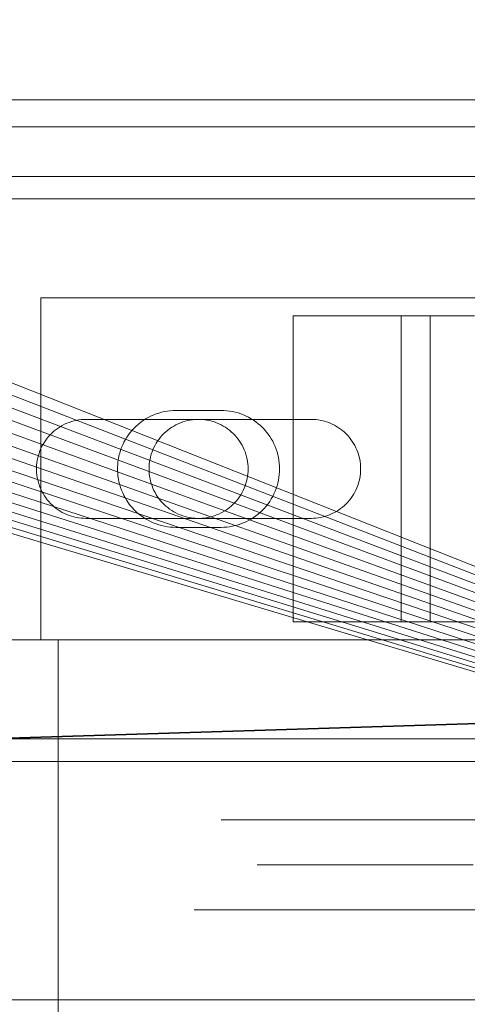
# Model space of a CAD drawing. Header units: millimetres. Extents: x -2233 to 61924, y -68080 to 6847.
# Tile 558 of 656: x 24178 to 24227, y -17791 to -17681. Entities that reach past the tile are written whole.
import ezdxf

# ---------------------------------------------------------------- set-up
doc = ezdxf.new("R2010")
doc.units = ezdxf.units.MM
for name, color, linetype, lineweight in [('superior_briquetadora', 7, 'Continuous', 0), ('superior_C02', 7, 'Continuous', 0), ('superior_C05', 7, 'Continuous', 0)]:
    doc.layers.add(name, color=color, linetype=linetype, lineweight=lineweight)

msp = doc.modelspace()

# ---------------------------------------------------------------- linework, layer by layer
at = {"layer": 'superior_briquetadora'}
for p, q in [((24072.067, -17680), (24350.067, -17790)), ((24350.067, -17790), (24071.962, -17682.156)), ((24350.067, -17790), (24071.645, -17684.292)), ((24350.067, -17790), (24071.12, -17686.386)), ((24350.067, -17790), (24070.393, -17688.419)), ((24350.067, -17790), (24069.47, -17690.371)), ((24350.067, -17790), (24068.36, -17692.223)), ((24350.067, -17790), (24067.074, -17693.957)), ((24065.624, -17695.556), (24350.067, -17790)), ((24064.024, -17697.006), (24350.067, -17790)), ((24062.29, -17698.292), (24350.067, -17790)), ((24060.438, -17699.402), (24350.067, -17790)), ((24056.454, -17701.053), (24350.067, -17790)), ((24058.487, -17700.325), (24350.067, -17790)), ((24054.359, -17701.577), (24350.067, -17790)), ((24350.067, -17790), (23870.067, -17790)), ((25830.067, -17790), (23870.067, -17790)), ((23954.067, -17790), (24230.067, -17790)), ((23954.067, -17790), (25456.734, -17790)), ((24230.067, -17790), (24150.067, -17790)), ((24350.067, -17790), (24150.067, -17790))]:
    msp.add_line(p, q, dxfattribs=at)
at = {"layer": 'superior_C02'}
for p, q in [((24379.243, -17690), (23959.241, -17690)), ((24394.146, -17690), (23974.144, -17690)), ((23975.038, -17690), (24395.04, -17690)), ((23959.241, -17693), (24379.243, -17693)), ((24394.146, -17693), (23974.144, -17693)), ((15575.415, -17750), (24634.01, -17750)), ((24635.508, -17750), (15576.913, -17750)), ((23830.921, -17771.702), (24524.933, -17750)), ((24526.711, -17750), (23832.7, -17771.702)), ((24174.346, -17750), (24181.982, -17750)), ((24181.982, -17750), (24174.531, -17750)), ((24181.982, -17750), (24181.982, -18250))]:
    msp.add_line(p, q, dxfattribs=at)
at = {"layer": 'superior_C05'}
for p, q in [((24135.067, -17698.5), (24365.067, -17698.5)), ((24160.067, -17701), (24340.067, -17701)), ((24180.067, -17750), (24180.067, -17712)), ((24180.067, -17712), (24320.067, -17712)), ((24208.067, -17714), (24228.164, -17714)), ((24208.067, -17748), (24208.067, -17714)), ((24208.067, -17714), (24220.067, -17714)), ((24223.277, -17714), (24220.067, -17714)), ((24220.067, -17748), (24220.067, -17714)), ((24223.277, -17748), (24223.277, -17714)), ((24223.277, -17714), (24223.955, -17714)), ((24223.955, -17714), (24224.694, -17714)), ((24224.694, -17714), (24225.491, -17714)), ((24225.491, -17714), (24226.345, -17714)), ((24226.345, -17714), (24227.254, -17714)), ((24227.254, -17714), (24228.215, -17714)), ((24191.959, -17725.292), (24191.678, -17725.454)), ((24192.247, -17725.144), (24191.959, -17725.292)), ((24192.543, -17725.01), (24192.247, -17725.144)), ((24192.844, -17724.892), (24192.543, -17725.01)), ((24193.152, -17724.789), (24192.844, -17724.892)), ((24193.464, -17724.701), (24193.152, -17724.789)), ((24193.78, -17724.629), (24193.464, -17724.701)), ((24194.099, -17724.573), (24193.78, -17724.629)), ((24194.42, -17724.532), (24194.099, -17724.573)), ((24194.743, -17724.508), (24194.42, -17724.532)), ((24195.067, -17724.5), (24194.743, -17724.508)), ((24195.067, -17724.5), (24200.067, -17724.5)), ((24200.067, -17724.5), (24200.386, -17724.508)), ((24200.705, -17724.531), (24200.386, -17724.508)), ((24201.021, -17724.57), (24200.705, -17724.531)), ((24201.336, -17724.625), (24201.021, -17724.57)), ((24201.647, -17724.695), (24201.336, -17724.625)), ((24201.954, -17724.78), (24201.647, -17724.695)), ((24202.257, -17724.88), (24201.954, -17724.78)), ((24202.555, -17724.995), (24202.257, -17724.88)), ((24202.847, -17725.124), (24202.555, -17724.995)), ((24203.132, -17725.268), (24202.847, -17725.124)), ((24203.409, -17725.425), (24203.132, -17725.268)), ((24181.969, -17726.456), (24181.747, -17726.616)), ((24182.2, -17726.307), (24181.969, -17726.456)), ((24182.437, -17726.17), (24182.2, -17726.307)), ((24182.681, -17726.045), (24182.437, -17726.17)), ((24182.931, -17725.932), (24182.681, -17726.045)), ((24183.186, -17725.832), (24182.931, -17725.932)), ((24183.446, -17725.744), (24183.186, -17725.832)), ((24183.71, -17725.67), (24183.446, -17725.744)), ((24183.978, -17725.609), (24183.71, -17725.67)), ((24184.248, -17725.561), (24183.978, -17725.609)), ((24184.52, -17725.527), (24184.248, -17725.561)), ((24184.793, -17725.507), (24184.52, -17725.527)), ((24185.067, -17725.5), (24184.793, -17725.507)), ((24185.067, -17725.5), (24210.067, -17725.5)), ((24190.414, -17726.461), (24190.194, -17726.699)), ((24190.646, -17726.235), (24190.414, -17726.461)), ((24190.889, -17726.021), (24190.646, -17726.235)), ((24191.143, -17725.819), (24190.889, -17726.021)), ((24191.406, -17725.629), (24191.143, -17725.819)), ((24191.678, -17725.454), (24191.406, -17725.629)), ((24194.583, -17726.38), (24194.357, -17726.534)), ((24194.817, -17726.237), (24194.583, -17726.38)), ((24195.058, -17726.106), (24194.817, -17726.237)), ((24195.305, -17725.987), (24195.058, -17726.106)), ((24195.558, -17725.88), (24195.305, -17725.987)), ((24195.816, -17725.786), (24195.558, -17725.88)), ((24196.078, -17725.706), (24195.816, -17725.786)), ((24196.344, -17725.638), (24196.078, -17725.706)), ((24196.612, -17725.584), (24196.344, -17725.638)), ((24196.884, -17725.543), (24196.612, -17725.584)), ((24197.156, -17725.515), (24196.884, -17725.543)), ((24197.43, -17725.502), (24197.156, -17725.515)), ((24197.705, -17725.502), (24197.43, -17725.502)), ((24197.979, -17725.515), (24197.705, -17725.502)), ((24198.251, -17725.543), (24197.979, -17725.515)), ((24198.523, -17725.584), (24198.251, -17725.543)), ((24198.791, -17725.638), (24198.523, -17725.584)), ((24199.057, -17725.706), (24198.791, -17725.638)), ((24199.319, -17725.786), (24199.057, -17725.706)), ((24199.577, -17725.88), (24199.319, -17725.786)), ((24199.83, -17725.987), (24199.577, -17725.88)), ((24200.077, -17726.106), (24199.83, -17725.987)), ((24200.317, -17726.237), (24200.077, -17726.106)), ((24200.551, -17726.38), (24200.317, -17726.237)), ((24200.778, -17726.534), (24200.551, -17726.38)), ((24203.679, -17725.595), (24203.409, -17725.425)), ((24203.94, -17725.779), (24203.679, -17725.595)), ((24204.191, -17725.975), (24203.94, -17725.779)), ((24204.433, -17726.184), (24204.191, -17725.975)), ((24204.664, -17726.404), (24204.433, -17726.184)), ((24204.884, -17726.635), (24204.664, -17726.404)), ((24210.067, -17725.5), (24210.337, -17725.507)), ((24210.607, -17725.526), (24210.337, -17725.507)), ((24210.875, -17725.56), (24210.607, -17725.526)), ((24211.14, -17725.606), (24210.875, -17725.56)), ((24211.404, -17725.665), (24211.14, -17725.606)), ((24211.664, -17725.737), (24211.404, -17725.665)), ((24211.92, -17725.822), (24211.664, -17725.737)), ((24212.172, -17725.919), (24211.92, -17725.822)), ((24212.419, -17726.028), (24212.172, -17725.919)), ((24212.66, -17726.149), (24212.419, -17726.028)), ((24212.895, -17726.282), (24212.66, -17726.149)), ((24213.123, -17726.427), (24212.895, -17726.282)), ((24213.344, -17726.582), (24213.123, -17726.427)), ((24180.767, -17727.571), (24180.602, -17727.789)), ((24180.944, -17727.361), (24180.767, -17727.571)), ((24181.13, -17727.16), (24180.944, -17727.361)), ((24181.327, -17726.968), (24181.13, -17727.16)), ((24181.532, -17726.787), (24181.327, -17726.968)), ((24181.747, -17726.616), (24181.532, -17726.787)), ((24189.607, -17727.473), (24189.438, -17727.75)), ((24189.79, -17727.206), (24189.607, -17727.473)), ((24189.986, -17726.947), (24189.79, -17727.206)), ((24190.194, -17726.699), (24189.986, -17726.947)), ((24193.354, -17727.465), (24193.183, -17727.679)), ((24193.536, -17727.259), (24193.354, -17727.465)), ((24193.727, -17727.063), (24193.536, -17727.259)), ((24193.928, -17726.876), (24193.727, -17727.063)), ((24194.138, -17726.7), (24193.928, -17726.876)), ((24194.357, -17726.534), (24194.138, -17726.7)), ((24200.997, -17726.7), (24200.778, -17726.534)), ((24201.207, -17726.876), (24200.997, -17726.7)), ((24201.408, -17727.063), (24201.207, -17726.876)), ((24201.599, -17727.259), (24201.408, -17727.063)), ((24201.781, -17727.465), (24201.599, -17727.259)), ((24201.952, -17727.679), (24201.781, -17727.465)), ((24205.092, -17726.876), (24204.884, -17726.635)), ((24205.288, -17727.128), (24205.092, -17726.876)), ((24205.472, -17727.389), (24205.288, -17727.128)), ((24205.643, -17727.658), (24205.472, -17727.389)), ((24213.557, -17726.748), (24213.344, -17726.582)), ((24213.761, -17726.925), (24213.557, -17726.748)), ((24213.957, -17727.111), (24213.761, -17726.925)), ((24214.143, -17727.306), (24213.957, -17727.111)), ((24214.319, -17727.511), (24214.143, -17727.306)), ((24214.485, -17727.724), (24214.319, -17727.511)), ((24180.173, -17728.491), (24180.054, -17728.738)), ((24180.304, -17728.25), (24180.173, -17728.491)), ((24180.447, -17728.016), (24180.304, -17728.25)), ((24180.602, -17727.789), (24180.447, -17728.016)), ((24189.017, -17728.625), (24188.906, -17728.93)), ((24189.143, -17728.327), (24189.017, -17728.625)), ((24189.283, -17728.035), (24189.143, -17728.327)), ((24189.438, -17727.75), (24189.283, -17728.035)), ((24192.612, -17728.614), (24192.499, -17728.864)), ((24192.737, -17728.37), (24192.612, -17728.614)), ((24192.874, -17728.132), (24192.737, -17728.37)), ((24193.023, -17727.902), (24192.874, -17728.132)), ((24193.183, -17727.679), (24193.023, -17727.902)), ((24202.112, -17727.902), (24201.952, -17727.679)), ((24202.261, -17728.132), (24202.112, -17727.902)), ((24202.398, -17728.37), (24202.261, -17728.132)), ((24202.523, -17728.614), (24202.398, -17728.37)), ((24202.636, -17728.864), (24202.523, -17728.614)), ((24205.8, -17727.936), (24205.643, -17727.658)), ((24205.943, -17728.221), (24205.8, -17727.936)), ((24206.073, -17728.513), (24205.943, -17728.221)), ((24206.188, -17728.81), (24206.073, -17728.513)), ((24214.641, -17727.944), (24214.485, -17727.724)), ((24214.785, -17728.172), (24214.641, -17727.944)), ((24214.918, -17728.407), (24214.785, -17728.172)), ((24215.039, -17728.648), (24214.918, -17728.407)), ((24215.149, -17728.895), (24215.039, -17728.648)), ((24179.705, -17729.776), (24179.651, -17730.045)), ((24179.773, -17729.51), (24179.705, -17729.776)), ((24179.854, -17729.248), (24179.773, -17729.51)), ((24179.948, -17728.991), (24179.854, -17729.248)), ((24180.054, -17728.738), (24179.948, -17728.991)), ((24188.73, -17729.554), (24188.666, -17729.871)), ((24188.81, -17729.24), (24188.73, -17729.554)), ((24188.906, -17728.93), (24188.81, -17729.24)), ((24192.238, -17729.643), (24192.177, -17729.91)), ((24192.312, -17729.379), (24192.238, -17729.643)), ((24192.399, -17729.119), (24192.312, -17729.379)), ((24192.499, -17728.864), (24192.399, -17729.119)), ((24202.736, -17729.119), (24202.636, -17728.864)), ((24202.823, -17729.379), (24202.736, -17729.119)), ((24202.897, -17729.643), (24202.823, -17729.379)), ((24202.958, -17729.91), (24202.897, -17729.643)), ((24206.288, -17729.113), (24206.188, -17728.81)), ((24206.373, -17729.421), (24206.288, -17729.113)), ((24206.443, -17729.732), (24206.373, -17729.421)), ((24206.497, -17730.046), (24206.443, -17729.732)), ((24215.246, -17729.147), (24215.149, -17728.895)), ((24215.331, -17729.403), (24215.246, -17729.147)), ((24215.403, -17729.664), (24215.331, -17729.403)), ((24215.462, -17729.927), (24215.403, -17729.664)), ((24179.583, -17730.589), (24179.569, -17730.863)), ((24179.569, -17730.863), (24179.569, -17731.137)), ((24179.61, -17730.316), (24179.583, -17730.589)), ((24179.651, -17730.045), (24179.61, -17730.316)), ((24188.586, -17730.514), (24188.57, -17730.838)), ((24188.57, -17730.838), (24188.57, -17731.162)), ((24188.618, -17730.192), (24188.586, -17730.514)), ((24188.666, -17729.871), (24188.618, -17730.192)), ((24192.074, -17730.726), (24192.067, -17731)), ((24192.095, -17730.452), (24192.074, -17730.726)), ((24192.129, -17730.18), (24192.095, -17730.452)), ((24192.177, -17729.91), (24192.129, -17730.18)), ((24203.006, -17730.18), (24202.958, -17729.91)), ((24203.04, -17730.452), (24203.006, -17730.18)), ((24203.061, -17730.726), (24203.04, -17730.452)), ((24203.067, -17731), (24203.061, -17730.726)), ((24206.536, -17730.363), (24206.497, -17730.046)), ((24206.56, -17730.681), (24206.536, -17730.363)), ((24206.567, -17731), (24206.56, -17730.681)), ((24215.508, -17730.193), (24215.462, -17729.927)), ((24215.541, -17730.461), (24215.508, -17730.193)), ((24215.561, -17730.73), (24215.541, -17730.461)), ((24215.567, -17731), (24215.561, -17730.73)), ((24179.569, -17731.137), (24179.583, -17731.411)), ((24179.583, -17731.411), (24179.61, -17731.684)), ((24179.61, -17731.684), (24179.651, -17731.955)), ((24179.651, -17731.955), (24179.705, -17732.224)), ((24188.57, -17731.162), (24188.586, -17731.486)), ((24188.586, -17731.486), (24188.618, -17731.808)), ((24188.618, -17731.808), (24188.666, -17732.129)), ((24192.067, -17731), (24192.074, -17731.274)), ((24192.074, -17731.274), (24192.095, -17731.548)), ((24192.095, -17731.548), (24192.129, -17731.82)), ((24192.129, -17731.82), (24192.177, -17732.09)), ((24202.958, -17732.09), (24203.006, -17731.82)), ((24203.006, -17731.82), (24203.04, -17731.548)), ((24203.04, -17731.548), (24203.061, -17731.274)), ((24203.067, -17731), (24203.061, -17731.274)), ((24206.443, -17732.268), (24206.497, -17731.954)), ((24206.497, -17731.954), (24206.536, -17731.637)), ((24206.536, -17731.637), (24206.56, -17731.319)), ((24206.56, -17731.319), (24206.567, -17731)), ((24215.462, -17732.073), (24215.508, -17731.807)), ((24215.508, -17731.807), (24215.541, -17731.539)), ((24215.541, -17731.539), (24215.561, -17731.27)), ((24215.561, -17731.27), (24215.567, -17731)), ((24179.705, -17732.224), (24179.773, -17732.49)), ((24179.773, -17732.49), (24179.854, -17732.752)), ((24179.854, -17732.752), (24179.948, -17733.009)), ((24179.948, -17733.009), (24180.054, -17733.262)), ((24188.666, -17732.129), (24188.73, -17732.446)), ((24188.73, -17732.446), (24188.81, -17732.76)), ((24188.81, -17732.76), (24188.906, -17733.07)), ((24192.177, -17732.09), (24192.238, -17732.357)), ((24192.238, -17732.357), (24192.312, -17732.621)), ((24192.312, -17732.621), (24192.399, -17732.881)), ((24192.399, -17732.881), (24192.499, -17733.136)), ((24202.636, -17733.136), (24202.736, -17732.881)), ((24202.736, -17732.881), (24202.823, -17732.621)), ((24202.823, -17732.621), (24202.897, -17732.357)), ((24202.897, -17732.357), (24202.958, -17732.09)), ((24206.188, -17733.19), (24206.288, -17732.887)), ((24206.288, -17732.887), (24206.373, -17732.579)), ((24206.373, -17732.579), (24206.443, -17732.268)), ((24215.149, -17733.105), (24215.246, -17732.853)), ((24215.246, -17732.853), (24215.331, -17732.597)), ((24215.331, -17732.597), (24215.403, -17732.336)), ((24215.403, -17732.336), (24215.462, -17732.073)), ((24180.054, -17733.262), (24180.173, -17733.509)), ((24180.173, -17733.509), (24180.304, -17733.75)), ((24180.304, -17733.75), (24180.447, -17733.984)), ((24180.447, -17733.984), (24180.602, -17734.211)), ((24188.906, -17733.07), (24189.017, -17733.375)), ((24189.017, -17733.375), (24189.143, -17733.673)), ((24189.143, -17733.673), (24189.283, -17733.965)), ((24189.283, -17733.965), (24189.438, -17734.25)), ((24192.499, -17733.136), (24192.612, -17733.386)), ((24192.612, -17733.386), (24192.737, -17733.63)), ((24192.737, -17733.63), (24192.874, -17733.868)), ((24192.874, -17733.868), (24193.023, -17734.098)), ((24193.023, -17734.098), (24193.183, -17734.321)), ((24201.952, -17734.321), (24202.112, -17734.098)), ((24202.112, -17734.098), (24202.261, -17733.868)), ((24202.261, -17733.868), (24202.398, -17733.63)), ((24202.398, -17733.63), (24202.523, -17733.386)), ((24202.523, -17733.386), (24202.636, -17733.136)), ((24205.643, -17734.342), (24205.8, -17734.064)), ((24205.8, -17734.064), (24205.943, -17733.779)), ((24205.943, -17733.779), (24206.073, -17733.487)), ((24206.073, -17733.487), (24206.188, -17733.19)), ((24214.485, -17734.276), (24214.641, -17734.056)), ((24214.641, -17734.056), (24214.785, -17733.828)), ((24214.785, -17733.828), (24214.918, -17733.593)), ((24214.918, -17733.593), (24215.039, -17733.352)), ((24215.039, -17733.352), (24215.149, -17733.105)), ((24180.602, -17734.211), (24180.767, -17734.429)), ((24180.767, -17734.429), (24180.944, -17734.639)), ((24180.944, -17734.639), (24181.13, -17734.84)), ((24181.13, -17734.84), (24181.327, -17735.032)), ((24181.327, -17735.032), (24181.532, -17735.213)), ((24181.532, -17735.213), (24181.747, -17735.384)), ((24189.438, -17734.25), (24189.607, -17734.527)), ((24189.607, -17734.527), (24189.79, -17734.794)), ((24189.79, -17734.794), (24189.986, -17735.053)), ((24189.986, -17735.053), (24190.194, -17735.301)), ((24193.183, -17734.321), (24193.354, -17734.535)), ((24193.354, -17734.535), (24193.536, -17734.741)), ((24193.536, -17734.741), (24193.727, -17734.937)), ((24193.727, -17734.937), (24193.928, -17735.124)), ((24193.928, -17735.124), (24194.138, -17735.3)), ((24200.997, -17735.3), (24201.207, -17735.124)), ((24201.207, -17735.124), (24201.408, -17734.937)), ((24201.408, -17734.937), (24201.599, -17734.741)), ((24201.599, -17734.741), (24201.781, -17734.535)), ((24201.781, -17734.535), (24201.952, -17734.321)), ((24204.884, -17735.365), (24205.092, -17735.124)), ((24205.092, -17735.124), (24205.288, -17734.872)), ((24205.288, -17734.872), (24205.472, -17734.611)), ((24205.472, -17734.611), (24205.643, -17734.342)), ((24213.557, -17735.252), (24213.761, -17735.075)), ((24213.761, -17735.075), (24213.957, -17734.889)), ((24213.957, -17734.889), (24214.143, -17734.694)), ((24214.143, -17734.694), (24214.319, -17734.489)), ((24214.319, -17734.489), (24214.485, -17734.276)), ((24181.747, -17735.384), (24181.969, -17735.544)), ((24181.969, -17735.544), (24182.2, -17735.693)), ((24182.2, -17735.693), (24182.437, -17735.83)), ((24182.437, -17735.83), (24182.681, -17735.955)), ((24182.681, -17735.955), (24182.931, -17736.068)), ((24182.931, -17736.068), (24183.186, -17736.168)), ((24183.186, -17736.168), (24183.446, -17736.256)), ((24183.446, -17736.256), (24183.71, -17736.33)), ((24183.71, -17736.33), (24183.978, -17736.391)), ((24190.194, -17735.301), (24190.414, -17735.539)), ((24190.414, -17735.539), (24190.646, -17735.765)), ((24190.646, -17735.765), (24190.889, -17735.979)), ((24190.889, -17735.979), (24191.143, -17736.181)), ((24191.143, -17736.181), (24191.406, -17736.371)), ((24194.138, -17735.3), (24194.357, -17735.466)), ((24194.357, -17735.466), (24194.583, -17735.62)), ((24194.583, -17735.62), (24194.817, -17735.763)), ((24194.817, -17735.763), (24195.058, -17735.894)), ((24195.058, -17735.894), (24195.305, -17736.013)), ((24195.305, -17736.013), (24195.558, -17736.12)), ((24195.558, -17736.12), (24195.816, -17736.214)), ((24195.816, -17736.214), (24196.078, -17736.294)), ((24196.078, -17736.294), (24196.344, -17736.362)), ((24198.791, -17736.362), (24199.057, -17736.294)), ((24199.057, -17736.294), (24199.319, -17736.214)), ((24199.319, -17736.214), (24199.577, -17736.12)), ((24199.577, -17736.12), (24199.83, -17736.013)), ((24199.83, -17736.013), (24200.077, -17735.894)), ((24200.077, -17735.894), (24200.317, -17735.763)), ((24200.317, -17735.763), (24200.551, -17735.62)), ((24200.551, -17735.62), (24200.778, -17735.466)), ((24200.778, -17735.466), (24200.997, -17735.3)), ((24203.679, -17736.405), (24203.94, -17736.221)), ((24203.94, -17736.221), (24204.191, -17736.025)), ((24204.191, -17736.025), (24204.433, -17735.816)), ((24204.433, -17735.816), (24204.664, -17735.596)), ((24204.664, -17735.596), (24204.884, -17735.365)), ((24211.14, -17736.394), (24211.404, -17736.335)), ((24211.404, -17736.335), (24211.664, -17736.263)), ((24211.664, -17736.263), (24211.92, -17736.178)), ((24211.92, -17736.178), (24212.172, -17736.081)), ((24212.172, -17736.081), (24212.419, -17735.972)), ((24212.419, -17735.972), (24212.66, -17735.851)), ((24212.66, -17735.851), (24212.895, -17735.718)), ((24212.895, -17735.718), (24213.123, -17735.573)), ((24213.123, -17735.573), (24213.344, -17735.418)), ((24213.344, -17735.418), (24213.557, -17735.252)), ((24183.978, -17736.391), (24184.248, -17736.439)), ((24184.248, -17736.439), (24184.52, -17736.473)), ((24184.52, -17736.473), (24184.793, -17736.493)), ((24185.067, -17736.5), (24184.793, -17736.493)), ((24210.067, -17736.5), (24185.067, -17736.5)), ((24191.406, -17736.371), (24191.678, -17736.546)), ((24191.678, -17736.546), (24191.959, -17736.708)), ((24191.959, -17736.708), (24192.247, -17736.856)), ((24192.247, -17736.856), (24192.543, -17736.99)), ((24192.543, -17736.99), (24192.844, -17737.108)), ((24192.844, -17737.108), (24193.152, -17737.211)), ((24193.152, -17737.211), (24193.464, -17737.299)), ((24193.464, -17737.299), (24193.78, -17737.371)), ((24193.78, -17737.371), (24194.099, -17737.427)), ((24194.099, -17737.427), (24194.42, -17737.468)), ((24196.344, -17736.362), (24196.612, -17736.416)), ((24196.612, -17736.416), (24196.884, -17736.457)), ((24196.884, -17736.457), (24197.156, -17736.485)), ((24197.156, -17736.485), (24197.43, -17736.498)), ((24197.43, -17736.498), (24197.705, -17736.498)), ((24197.705, -17736.498), (24197.979, -17736.485)), ((24197.979, -17736.485), (24198.251, -17736.457)), ((24198.251, -17736.457), (24198.523, -17736.416)), ((24198.523, -17736.416), (24198.791, -17736.362)), ((24200.705, -17737.469), (24201.021, -17737.43)), ((24201.021, -17737.43), (24201.336, -17737.375)), ((24201.336, -17737.375), (24201.647, -17737.305)), ((24201.647, -17737.305), (24201.954, -17737.22)), ((24201.954, -17737.22), (24202.257, -17737.12)), ((24202.257, -17737.12), (24202.555, -17737.005)), ((24202.555, -17737.005), (24202.847, -17736.876)), ((24202.847, -17736.876), (24203.132, -17736.732)), ((24203.132, -17736.732), (24203.409, -17736.575)), ((24203.409, -17736.575), (24203.679, -17736.405)), ((24210.067, -17736.5), (24210.337, -17736.493)), ((24210.337, -17736.493), (24210.607, -17736.474)), ((24210.607, -17736.474), (24210.875, -17736.44)), ((24210.875, -17736.44), (24211.14, -17736.394)), ((24194.42, -17737.468), (24194.743, -17737.492)), ((24195.067, -17737.5), (24194.743, -17737.492)), ((24200.067, -17737.5), (24195.067, -17737.5)), ((24200.067, -17737.5), (24200.386, -17737.492)), ((24200.386, -17737.492), (24200.705, -17737.469)), ((24208.067, -17748), (24228.164, -17748)), ((24208.067, -17748), (24220.067, -17748)), ((24220.067, -17748), (24223.277, -17748)), ((24223.277, -17748), (24223.955, -17748)), ((24223.955, -17748), (24224.694, -17748)), ((24224.694, -17748), (24225.491, -17748)), ((24225.491, -17748), (24226.345, -17748)), ((24226.345, -17748), (24227.254, -17748)), ((24227.254, -17748), (24228.215, -17748)), ((24180.067, -17750), (24320.067, -17750)), ((24160.067, -17761), (24340.067, -17761)), ((24135.067, -17763.5), (24365.067, -17763.5)), ((24200.207, -17770), (24200.083, -17770)), ((24200.456, -17770), (24200.207, -17770)), ((24200.827, -17770), (24200.456, -17770)), ((24201.321, -17770), (24200.827, -17770)), ((24201.936, -17770), (24201.321, -17770)), ((24202.671, -17770), (24201.936, -17770)), ((24203.524, -17770), (24202.671, -17770)), ((24204.492, -17770), (24203.524, -17770)), ((24204.156, -17770), (24204.042, -17770)), ((24204.385, -17770), (24204.156, -17770)), ((24204.727, -17770), (24204.385, -17770)), ((24205.574, -17770), (24204.492, -17770)), ((24205.182, -17770), (24204.727, -17770)), ((24205.748, -17770), (24205.182, -17770)), ((24206.766, -17770), (24205.574, -17770)), ((24206.425, -17770), (24205.748, -17770)), ((24207.21, -17770), (24206.425, -17770)), ((24208.066, -17770), (24206.766, -17770)), ((24208.102, -17770), (24207.21, -17770)), ((24209.471, -17770), (24208.066, -17770)), ((24209.098, -17770), (24208.102, -17770)), ((24210.196, -17770), (24209.098, -17770)), ((24210.976, -17770), (24209.471, -17770)), ((24211.393, -17770), (24210.196, -17770)), ((24212.578, -17770), (24210.976, -17770)), ((24212.686, -17770), (24211.393, -17770)), ((24214.274, -17770), (24212.578, -17770)), ((24214.072, -17770), (24212.686, -17770)), ((24215.548, -17770), (24214.072, -17770)), ((24216.059, -17770), (24214.274, -17770)), ((24217.109, -17770), (24215.548, -17770)), ((24217.928, -17770), (24216.059, -17770)), ((24218.752, -17770), (24217.109, -17770)), ((24219.877, -17770), (24217.928, -17770)), ((24220.474, -17770), (24218.752, -17770)), ((24221.901, -17770), (24219.877, -17770)), ((24222.268, -17770), (24220.474, -17770)), ((24223.996, -17770), (24221.901, -17770)), ((24224.132, -17770), (24222.268, -17770)), ((24226.155, -17770), (24223.996, -17770)), ((24226.061, -17770), (24224.132, -17770)), ((24228.049, -17770), (24226.061, -17770)), ((24228.373, -17770), (24226.155, -17770)), ((24204.196, -17775), (24204.082, -17775)), ((24204.424, -17775), (24204.196, -17775)), ((24204.766, -17775), (24204.424, -17775)), ((24205.221, -17775), (24204.766, -17775)), ((24205.787, -17775), (24205.221, -17775)), ((24206.463, -17775), (24205.787, -17775)), ((24207.247, -17775), (24206.463, -17775)), ((24208.138, -17775), (24207.247, -17775)), ((24209.133, -17775), (24208.138, -17775)), ((24210.23, -17775), (24209.133, -17775)), ((24211.426, -17775), (24210.23, -17775)), ((24212.718, -17775), (24211.426, -17775)), ((24214.103, -17775), (24212.718, -17775)), ((24215.578, -17775), (24214.103, -17775)), ((24217.138, -17775), (24215.578, -17775)), ((24218.78, -17775), (24217.138, -17775)), ((24220.499, -17775), (24218.78, -17775)), ((24222.292, -17775), (24220.499, -17775)), ((24224.155, -17775), (24222.292, -17775)), ((24226.081, -17775), (24224.155, -17775)), ((24228.068, -17775), (24226.081, -17775)), ((24197.084, -17780), (24197.216, -17780)), ((24197.216, -17780), (24197.479, -17780)), ((24197.479, -17780), (24197.873, -17780)), ((24197.873, -17780), (24198.396, -17780)), ((24198.396, -17780), (24199.048, -17780)), ((24199.048, -17780), (24199.827, -17780)), ((24199.827, -17780), (24200.731, -17780)), ((24200.207, -17780), (24200.083, -17780)), ((24200.456, -17780), (24200.207, -17780)), ((24200.827, -17780), (24200.456, -17780)), ((24200.731, -17780), (24201.758, -17780)), ((24201.321, -17780), (24200.827, -17780)), ((24201.936, -17780), (24201.321, -17780)), ((24201.758, -17780), (24202.904, -17780)), ((24202.671, -17780), (24201.936, -17780)), ((24203.524, -17780), (24202.671, -17780)), ((24202.904, -17780), (24204.168, -17780)), ((24204.492, -17780), (24203.524, -17780)), ((24204.196, -17780), (24204.082, -17780)), ((24204.168, -17780), (24205.546, -17780)), ((24204.424, -17780), (24204.196, -17780)), ((24204.766, -17780), (24204.424, -17780)), ((24205.574, -17780), (24204.492, -17780)), ((24205.221, -17780), (24204.766, -17780)), ((24205.787, -17780), (24205.221, -17780)), ((24205.546, -17780), (24207.035, -17780)), ((24206.766, -17780), (24205.574, -17780)), ((24206.463, -17780), (24205.787, -17780)), ((24207.247, -17780), (24206.463, -17780)), ((24208.066, -17780), (24206.766, -17780)), ((24207.035, -17780), (24208.63, -17780)), ((24208.138, -17780), (24207.247, -17780)), ((24209.471, -17780), (24208.066, -17780)), ((24209.133, -17780), (24208.138, -17780)), ((24208.63, -17780), (24210.329, -17780)), ((24210.23, -17780), (24209.133, -17780)), ((24210.976, -17780), (24209.471, -17780)), ((24211.426, -17780), (24210.23, -17780)), ((24210.329, -17780), (24212.127, -17780)), ((24212.578, -17780), (24210.976, -17780)), ((24212.718, -17780), (24211.426, -17780)), ((24212.127, -17780), (24214.018, -17780)), ((24214.274, -17780), (24212.578, -17780)), ((24214.103, -17780), (24212.718, -17780)), ((24214.018, -17780), (24216, -17780)), ((24215.578, -17780), (24214.103, -17780)), ((24216.059, -17780), (24214.274, -17780)), ((24217.138, -17780), (24215.578, -17780)), ((24216, -17780), (24218.066, -17780)), ((24217.928, -17780), (24216.059, -17780)), ((24218.78, -17780), (24217.138, -17780)), ((24219.877, -17780), (24217.928, -17780)), ((24218.066, -17780), (24220.212, -17780)), ((24220.499, -17780), (24218.78, -17780)), ((24221.901, -17780), (24219.877, -17780)), ((24220.212, -17780), (24222.431, -17780)), ((24222.292, -17780), (24220.499, -17780)), ((24223.996, -17780), (24221.901, -17780)), ((24224.155, -17780), (24222.292, -17780)), ((24222.431, -17780), (24224.72, -17780)), ((24226.155, -17780), (24223.996, -17780)), ((24226.081, -17780), (24224.155, -17780)), ((24224.72, -17780), (24227.072, -17780)), ((24228.068, -17780), (24226.081, -17780)), ((24228.373, -17780), (24226.155, -17780)), ((24227.072, -17780), (24229.48, -17780))]:
    msp.add_line(p, q, dxfattribs=at)

doc.saveas('drawing.dxf')
